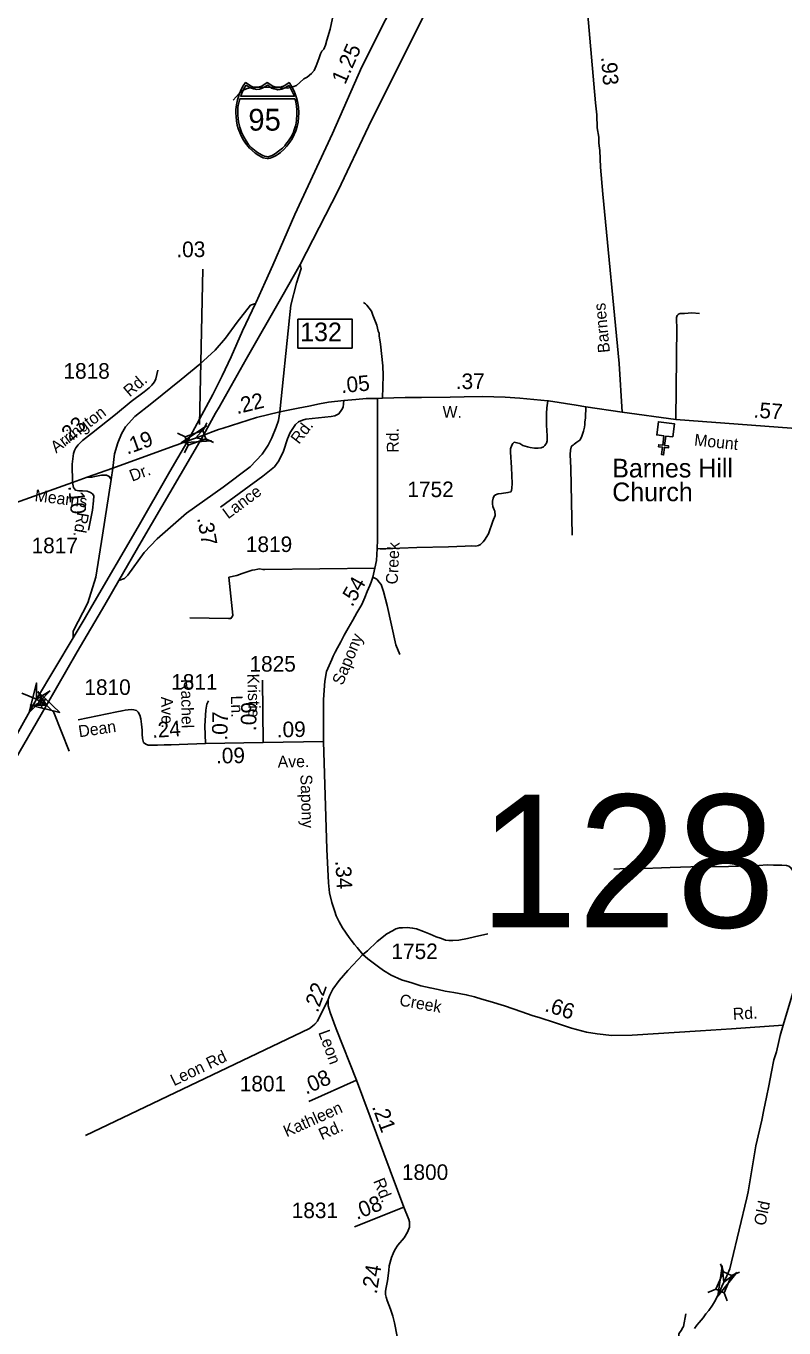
# Model space of a CAD drawing. Extents: x 2220236 to 2384410, y 720751 to 894131.
# Drawn here: x 2316810 to 2322897, y 778583 to 789041 of the extents above; entities that cross this region are included whole.
import ezdxf

# ---------------------------------------------------------------- set-up
doc = ezdxf.new("R2010")
doc.units = 0
doc.layers.add('Default', color=7, linetype='Continuous')

msp = doc.modelspace()

# ---------------------------------------------------------------- linework, layer by layer
at = {"layer": 'Default'}
for p, q in [((2318204, 785839), (2318230, 787089)), ((2318231, 785790), (2318262, 785853)), ((2318027, 785771), (2318089, 785741)), ((2318254, 785725), (2318316, 785695)), ((2318082, 785612), (2318112, 785674)), ((2318714, 783287), (2318709, 783787)), ((2316921, 783591), (2316944, 783632)), ((2316930, 783640), (2316928, 783659)), ((2316957, 783625), (2316974, 783633)), ((2316890, 783590), (2316907, 783598)), ((2316937, 783564), (2316935, 783583)), ((2318714, 783287), (2318252, 783279)), ((2319198, 783295), (2318714, 783287)), ((2319465, 780574), (2319082, 780403)), ((2319465, 780574), (2319844, 779554)), ((2319844, 779554), (2319447, 779394)), ((2322412, 779033), (2322387, 779097)), ((2322475, 779005), (2322539, 779031)), ((2322287, 778869), (2322351, 778895)), ((2322441, 778802), (2322416, 778866))]:
    msp.add_line(p, q, dxfattribs=at)
for points in [[(2321136, 791538), (2321055, 791411), (2321030, 791371), (2320819, 791034), (2320553, 790587), (2320307, 790180), (2320046, 789739), (2319894, 789466), (2319698, 789092), (2319507, 788713), (2319271, 788179), (2318968, 787528), (2318793, 787120), (2318731, 786983), (2318659, 786822), (2318654, 786812)], [(2319011, 787125), (2319317, 787721), (2319561, 788233), (2319957, 789028), (2320261, 789629), (2320682, 790477), (2320984, 791079), (2321067, 791240), (2321145, 791392)], [(2319271, 789103), (2319252, 789017), (2319227, 788928), (2319215, 788888), (2319201, 788855), (2319185, 788839), (2319176, 788819), (2319161, 788777), (2319140, 788720), (2319123, 788685), (2319102, 788660), (2319068, 788630), (2319040, 788616), (2319010, 788588), (2318982, 788564), (2318952, 788552), (2318911, 788542), (2318855, 788545), (2318805, 788548), (2318727, 788549), (2318655, 788546), (2318616, 788544), (2318586, 788539), (2318554, 788527), (2318525, 788502), (2318499, 788471), (2318475, 788446)], [(2321320, 789158), (2321384, 788425), (2321393, 788327), (2321398, 788223), (2321410, 788149), (2321411, 788099), (2321417, 788061), (2321418, 788041), (2321425, 787906), (2321443, 787690), (2321575, 786329), (2321598, 785940)], [(2318236, 785755), (2318333, 785931), (2318360, 785980), (2318579, 786364), (2318864, 786865), (2319011, 787125)], [(2318848, 785943), (2318926, 786697), (2318937, 786798), (2318982, 786976), (2319020, 787093), (2319011, 787125)], [(2318654, 786812), (2318613, 786798), (2318507, 786662), (2318413, 786533), (2318328, 786438), (2318207, 786325), (2318057, 786201), (2317821, 786011), (2317685, 785905), (2317610, 785822), (2317577, 785764), (2317547, 785692), (2317522, 785604), (2317508, 785489)], [(2318654, 786812), (2318549, 786592), (2318457, 786384), (2318386, 786230), (2318311, 786081), (2318204, 785883), (2318110, 785708)], [(2319674, 786053), (2319678, 786234), (2319675, 786311), (2319657, 786485), (2319646, 786553), (2319646, 786573), (2319638, 786589), (2319628, 786637), (2319595, 786718), (2319584, 786750), (2319548, 786798), (2319536, 786810), (2319521, 786820)], [(2322030, 785881), (2322037, 786628), (2322033, 786671), (2322033, 786701), (2322039, 786716), (2322048, 786723), (2322055, 786728), (2322064, 786731), (2322098, 786731), (2322156, 786737), (2322220, 786733)], [(2317184, 785375), (2317182, 785522), (2317191, 785607), (2317200, 785631), (2317210, 785652), (2317230, 785676), (2317263, 785711), (2317335, 785767), (2317528, 785921), (2317654, 786024), (2317759, 786103), (2317798, 786136), (2317821, 786157), (2317841, 786183), (2317854, 786208), (2317870, 786276)], [(2319634, 786049), (2319634, 784915), (2319631, 784843), (2319626, 784748), (2319612, 784686), (2319595, 784614), (2319581, 784575), (2319572, 784548), (2319551, 784498), (2319531, 784451), (2319506, 784395), (2319467, 784327), (2319434, 784268), (2319398, 784205), (2319366, 784147), (2319339, 784095), (2319311, 784046), (2319293, 784011), (2319278, 783980), (2319266, 783953), (2319245, 783903), (2319223, 783856), (2319211, 783779), (2319200, 783632), (2319198, 783372), (2319198, 783295)], [(2319634, 786049), (2319542, 786048), (2319460, 786040), (2319363, 786032)], [(2321598, 785940), (2321307, 785982), (2321229, 785995), (2321006, 786029), (2321000, 786029), (2320775, 786052), (2320658, 786060), (2320475, 786064), (2320330, 786062), (2320216, 786060), (2319986, 786056), (2319854, 786056), (2319674, 786053), (2319634, 786049)], [(2317555, 784587), (2317601, 784602), (2317627, 784629), (2317760, 784811), (2317863, 784923), (2318100, 785129), (2318393, 785337), (2318610, 785501), (2318707, 785602), (2318756, 785673), (2318785, 785732), (2318820, 785819), (2318838, 785872), (2318848, 785943)], [(2318848, 785943), (2318660, 785896), (2318393, 785812), (2318355, 785799), (2318335, 785792), (2318236, 785755)], [(2319363, 786032), (2319356, 785980), (2319346, 785960), (2319321, 785927), (2319289, 785911), (2319260, 785905), (2319058, 785882), (2319031, 785875), (2318999, 785862), (2318973, 785839), (2318932, 785777), (2318909, 785724), (2318878, 785626), (2318841, 785549), (2318806, 785501), (2318712, 785424), (2318372, 785177)], [(2319363, 786032), (2319240, 786019), (2319167, 786005), (2319081, 785988), (2318997, 785972), (2318848, 785943)], [(2319631, 784843), (2319655, 784841), (2319701, 784841), (2319811, 784846), (2319948, 784853), (2320202, 784858), (2320337, 784862), (2320391, 784865), (2320422, 784863), (2320445, 784868), (2320459, 784875), (2320467, 784884), (2320481, 784897), (2320491, 784912), (2320523, 784961), (2320559, 785065), (2320577, 785110), (2320576, 785143), (2320569, 785156), (2320560, 785181), (2320557, 785202), (2320557, 785225), (2320562, 785249), (2320571, 785268), (2320581, 785275), (2320603, 785283), (2320628, 785285), (2320680, 785293), (2320704, 785300), (2320709, 785310), (2320713, 785329), (2320714, 785366), (2320709, 785496), (2320702, 785619), (2320702, 785646), (2320711, 785673), (2320721, 785688), (2320731, 785697), (2320753, 785693), (2320775, 785687), (2320801, 785671), (2320838, 785660), (2320860, 785655), (2320894, 785651), (2320922, 785649), (2320946, 785653), (2320966, 785661), (2320976, 785671), (2320983, 785680), (2320990, 785690), (2320995, 785710), (2320995, 785749), (2320990, 785834), (2320990, 785929), (2320993, 785973), (2321000, 786029)], [(2321307, 785982), (2321302, 785893), (2321299, 785858), (2321297, 785841), (2321295, 785819), (2321286, 785786), (2321271, 785739), (2321258, 785715), (2321235, 785699), (2321213, 785682), (2321203, 785675), (2321193, 785668), (2321187, 785658), (2321184, 785634), (2321180, 785598), (2321185, 785490), (2321197, 784950)], [(2324555, 785960), (2324475, 785936), (2324135, 785853), (2323824, 785787), (2323649, 785776), (2323443, 785776), (2323351, 785781), (2322030, 785881), (2321598, 785940)], [(2317555, 784587), (2317735, 784897), (2318131, 785576), (2318236, 785755)], [(2318236, 785755), (2318163, 785728), (2318110, 785708)], [(2318110, 785708), (2318003, 785528), (2317954, 785444), (2317711, 785019), (2317340, 784382), (2317276, 784274), (2317188, 784127)], [(2318110, 785708), (2318024, 785676), (2318009, 785671), (2317881, 785625), (2317508, 785489)], [(2317301, 785417), (2317184, 785375)], [(2317508, 785489), (2317301, 785417)], [(2317301, 785417), (2317340, 785416), (2317363, 785422), (2317415, 785433), (2317456, 785432), (2317478, 785422), (2317494, 785399)], [(2317508, 785489), (2317494, 785399)], [(2317184, 785375), (2316070, 784977)], [(2317184, 785375), (2317192, 785334), (2317207, 785314), (2317233, 785308), (2317265, 785308), (2317301, 785305), (2317328, 785295), (2317343, 785283), (2317354, 785266), (2317352, 785226), (2317343, 785151), (2317311, 784992)], [(2317494, 785399), (2317425, 784951), (2317371, 784615), (2317306, 784408), (2317188, 784179), (2317188, 784127)], [(2319612, 784686), (2318729, 784676), (2318711, 784676), (2318687, 784680), (2318673, 784679), (2318647, 784673), (2318625, 784671), (2318547, 784644), (2318502, 784626), (2318438, 784613)], [(2316971, 783579), (2317222, 784015), (2317442, 784392), (2317555, 784587)], [(2318438, 784613), (2318471, 784309), (2318469, 784301), (2318455, 784283), (2318437, 784281), (2318127, 784288)], [(2319595, 784614), (2319621, 784601), (2319631, 784594), (2319644, 784577), (2319662, 784555), (2319682, 784498), (2319711, 784385), (2319779, 784071), (2319811, 783992)], [(2317188, 784127), (2316894, 783634)], [(2316894, 783634), (2316550, 783017), (2316408, 782783), (2316337, 782674), (2316255, 782551), (2316165, 782425), (2316065, 782292), (2315964, 782165), (2315843, 782017), (2315721, 781875), (2315498, 781635), (2315197, 781315), (2314920, 781022), (2314407, 780449), (2314072, 780108), (2313580, 779590), (2313263, 779247), (2312954, 778921), (2312612, 778528)], [(2317158, 783215), (2317033, 783526), (2316974, 783586), (2316932, 783611), (2316894, 783634), (2316777, 783682)], [(2312844, 778402), (2313138, 778728), (2313445, 779063), (2313827, 779485), (2314386, 780092), (2314866, 780640), (2315242, 781051), (2315459, 781290), (2315605, 781449), (2315725, 781586), (2315828, 781712), (2315925, 781841), (2316002, 781944), (2316088, 782069), (2316217, 782268), (2316311, 782425), (2316429, 782637), (2316612, 782959), (2316971, 783579)], [(2318252, 783279), (2318040, 783271), (2317975, 783268), (2317919, 783267), (2317867, 783263), (2317845, 783263), (2317822, 783265), (2317791, 783263), (2317772, 783272), (2317754, 783287), (2317746, 783318), (2317744, 783352), (2317742, 783384), (2317737, 783434), (2317732, 783477), (2317725, 783504), (2317711, 783530), (2317698, 783542), (2317677, 783548), (2317654, 783552), (2317607, 783546), (2317581, 783541), (2317540, 783533), (2317229, 783469)], [(2318252, 783279), (2318247, 783420), (2318253, 783546), (2318261, 783593), (2318275, 783621)], [(2319198, 783295), (2319225, 782429), (2319240, 782158), (2319247, 782077), (2319265, 782001), (2319289, 781927), (2319302, 781894), (2319325, 781845), (2319352, 781796), (2319405, 781720), (2319421, 781699), (2319449, 781663), (2319469, 781638), (2319516, 781582)], [(2323271, 782121), (2323163, 782167), (2323063, 782204), (2322995, 782238), (2322967, 782259), (2322953, 782279), (2322936, 782293), (2322918, 782299), (2322879, 782300), (2322814, 782300), (2322761, 782302), (2322696, 782299), (2322452, 782290), (2322150, 782286), (2321982, 782281), (2321701, 782272), (2321626, 782274), (2321531, 782268)], [(2319516, 781582), (2319553, 781612), (2319631, 781686), (2319707, 781750), (2319754, 781774), (2319780, 781789), (2319809, 781796), (2319834, 781798), (2319870, 781799), (2319914, 781795), (2319945, 781789), (2320001, 781768), (2320057, 781745), (2320103, 781725), (2320146, 781710), (2320178, 781699), (2320207, 781694), (2320239, 781694), (2320285, 781697), (2320355, 781710), (2320412, 781725), (2320518, 781748)], [(2323141, 781849), (2322890, 781015)], [(2319516, 781582), (2319394, 781454), (2319326, 781374), (2319275, 781305), (2319249, 781257), (2319236, 781220), (2319237, 781171), (2319253, 781116), (2319301, 780985), (2319465, 780574)], [(2319516, 781582), (2319554, 781549), (2319598, 781515), (2319642, 781485), (2319680, 781455), (2319743, 781417), (2319826, 781379), (2319908, 781354), (2319982, 781332), (2320055, 781314), (2320119, 781301), (2320177, 781288), (2320247, 781277), (2320346, 781260), (2320412, 781242), (2320471, 781224), (2320538, 781205), (2320652, 781170), (2320791, 781122), (2320876, 781093), (2320939, 781073), (2321055, 781036), (2321191, 780992), (2321310, 780959), (2321397, 780945), (2321514, 780931), (2321678, 780936), (2322228, 780970), (2322477, 780987), (2322890, 781015)], [(2317288, 780129), (2319088, 780988), (2319112, 781006), (2319130, 781022), (2319152, 781048), (2319236, 781220)], [(2322890, 781015), (2322867, 780932), (2322856, 780884), (2322836, 780801), (2322817, 780736), (2322797, 780639), (2322776, 780529), (2322757, 780437), (2322736, 780335), (2322719, 780253), (2322672, 780045), (2322609, 779677), (2322599, 779628), (2322477, 779115), (2322462, 779057), (2322429, 778982), (2322415, 778950)], [(2319844, 779554), (2319885, 779453), (2319889, 779435), (2319891, 779413), (2319891, 779393), (2319875, 779351), (2319848, 779307), (2319796, 779248), (2319772, 779211), (2319759, 779182), (2319745, 779149), (2319727, 779082), (2319724, 779044), (2319712, 778961), (2319703, 778908), (2319697, 778879), (2319697, 778852), (2319703, 778831), (2319710, 778803), (2319736, 778733), (2319755, 778678), (2319769, 778624), (2319791, 778514)], [(2322415, 778950), (2322399, 778915), (2322377, 778866), (2322359, 778829), (2322346, 778805), (2322324, 778766), (2322294, 778722), (2322271, 778695), (2322248, 778665), (2322217, 778628), (2322197, 778604), (2322179, 778578)], [(2322063, 778442), (2322052, 778515), (2322054, 778532), (2322055, 778542), (2322073, 778565), (2322079, 778579), (2322089, 778595), (2322108, 778697)]]:
    msp.add_lwpolyline(points, dxfattribs=at)
for points in [[(2318748, 787977), (2318758, 787978), (2318771, 787980), (2318783, 787984), (2318797, 787990), (2318818, 788002), (2318835, 788012), (2318854, 788025), (2318880, 788049), (2318906, 788076), (2318929, 788107), (2318947, 788136), (2318964, 788169), (2318977, 788200), (2318988, 788235), (2318995, 788270), (2318998, 788305), (2319001, 788345), (2318998, 788389), (2318990, 788435), (2318983, 788463), (2318972, 788497), (2318963, 788519), (2318942, 788557), (2318923, 788587), (2318896, 788568), (2318878, 788558), (2318868, 788554), (2318856, 788551), (2318836, 788549), (2318823, 788549), (2318811, 788552), (2318801, 788554), (2318793, 788558), (2318748, 788587), (2318704, 788558), (2318695, 788554), (2318685, 788552), (2318676, 788550), (2318661, 788549), (2318649, 788549), (2318638, 788551), (2318628, 788553), (2318618, 788558), (2318573, 788587), (2318555, 788561), (2318540, 788536), (2318525, 788500), (2318516, 788472), (2318509, 788449), (2318500, 788407), (2318496, 788371), (2318495, 788345), (2318500, 788280), (2318507, 788246), (2318514, 788218), (2318538, 788158), (2318556, 788125), (2318572, 788100), (2318593, 788073), (2318605, 788060), (2318650, 788021), (2318680, 788001), (2318703, 787988), (2318715, 787983), (2318732, 787979)], [(2318578, 788566), (2318567, 788549), (2318554, 788526), (2318544, 788503), (2318534, 788477), (2318965, 788477), (2318955, 788499), (2318945, 788521), (2318933, 788542), (2318920, 788562), (2318895, 788547), (2318878, 788538), (2318864, 788533), (2318852, 788531), (2318833, 788529), (2318825, 788530), (2318799, 788536), (2318781, 788543), (2318765, 788554), (2318751, 788567), (2318717, 788546), (2318702, 788539), (2318684, 788535), (2318665, 788532), (2318636, 788536), (2318613, 788544), (2318593, 788554)], [(2318968, 788455), (2318973, 788443), (2318979, 788416), (2318982, 788395), (2318986, 788371), (2318984, 788330), (2318982, 788287), (2318979, 788262), (2318973, 788239), (2318966, 788214), (2318955, 788180), (2318939, 788151), (2318919, 788120), (2318897, 788092), (2318888, 788080), (2318870, 788061), (2318838, 788036), (2318815, 788018), (2318786, 788001), (2318772, 787995), (2318755, 787991), (2318742, 787992), (2318725, 787997), (2318712, 788001), (2318682, 788016), (2318658, 788032), (2318619, 788065), (2318597, 788090), (2318577, 788119), (2318559, 788150), (2318540, 788189), (2318527, 788229), (2318517, 788272), (2318510, 788325), (2318510, 788357), (2318512, 788388), (2318514, 788404), (2318518, 788424), (2318526, 788455)], [(2318994, 786687), (2319429, 786687), (2319429, 786454), (2318994, 786454)], [(2318301, 785709), (2318057, 785693), (2318260, 785829), (2318173, 785732)], [(2322005, 785740), (2321949, 785747), (2321939, 785672), (2321971, 785668), (2321969, 785652), (2321937, 785656), (2321930, 785596), (2321914, 785598), (2321922, 785658), (2321890, 785662), (2321892, 785678), (2321924, 785674), (2321933, 785749), (2321876, 785756), (2321889, 785862), (2322018, 785846)], [(2318089, 785741), (2318231, 785791), (2318255, 785724), (2318112, 785674)], [(2317005, 783702), (2316835, 783527), (2316894, 783764), (2316894, 783634)], [(2316906, 783696), (2317081, 783527), (2316844, 783586), (2316974, 783586)], [(2316935, 783583), (2316958, 783624), (2316930, 783640), (2316907, 783598)], [(2322351, 778895), (2322411, 779033), (2322476, 779005), (2322416, 778866)], [(2322518, 779029), (2322366, 778838), (2322402, 779080), (2322415, 778950)]]:
    msp.add_lwpolyline(points, close=True, dxfattribs=at)

# ---------------------------------------------------------------- texts
for s, height, rotation, p in [('1.25', 125, 66.1613, (2319373, 788565)), ('.93', 125, 274.3427, (2321428, 788792)), ('.03', 125, 0.4156, (2318018, 787184)), ('Barnes', 95, 95.4501, (2321500, 786420)), ('.37', 125, 0.512, (2320262, 786124)), ('Rd.', 95, 40.8209, (2317643, 786057)), ('.05', 125, 5.444, (2319344, 786092)), ('.22', 125, 13.9415, (2318505, 785922)), ('Arrington', 95, 37.2561, (2317052, 785607)), ('W.', 95, 359.484, (2320155, 785895)), ('.57', 125, 355.6886, (2322650, 785897)), ('.23', 125, 41.0169, (2317127, 785669)), ('Rd.', 95, 52.2754, (2319002, 785676)), ('.19', 125, 19.9594, (2317623, 785597)), ('Rd.', 95, 90.3228, (2319803, 785614)), ('Mount', 95, 353.9957, (2322173, 785672)), ('Dr.', 95, 20.7651, (2317662, 785380)), ('Mearns', 95, 353.0214, (2316876, 785225)), ('.10', 125, 275.4792, (2317149, 785346)), ('Lance', 95, 36.584, (2318433, 785077)), ('Rd.', 95, 260.3415, (2317223, 785139)), ('.37', 125, 280.1706, (2318184, 785088)), ('Creek', 95, 87.2033, (2319794, 784554)), ('.54', 125, 60.5042, (2319430, 784369)), ('Sapony', 95, 67.1965, (2319352, 783739)), ('Rachel', 95, 270.9903, (2318054, 783795)), ('Kristie', 95, 271.3869, (2318588, 783838)), ('Ave.', 95, 270.9903, (2317895, 783653)), ('Ln.', 95, 271.3869, (2318455, 783662)), ('.07', 125, 88.6308, (2318427, 783300)), ('.09', 125, 88.6308, (2318658, 783377)), ('Dean', 95, 8.3654, (2317238, 783327)), ('.24', 125, 3.7778, (2317825, 783322)), ('.09', 125, 0.9214, (2318825, 783327)), ('.09', 125, 0.9903, (2318337, 783117)), ('Ave.', 95, 1.1195, (2318832, 783084)), ('Sapony', 95, 271.9038, (2319013, 783027)), ('.34', 125, 273.2375, (2319294, 782336)), ('.22', 125, 70.9867, (2319153, 781110)), ('Creek', 95, 350.0262, (2319804, 781173)), ('.66', 125, 342.0467, (2320969, 781130)), ('Rd.', 95, 3.2608, (2322489, 781058)), ('Leon', 95, 290.0721, (2319156, 780957)), ('Leon Rd', 95, 25.4854, (2317998, 780524)), ('.08', 125, 24.0176, (2319059, 780456)), ('Kathleen', 95, 24.0176, (2318903, 780114)), ('.21', 125, 290.3524, (2319587, 780360)), ('Rd.', 95, 24.0176, (2319186, 780090)), ('Rd.', 95, 292.0456, (2319597, 779764)), ('.08', 125, 22.0157, (2319467, 779450)), ('Old', 95, 78.1623, (2322747, 779399)), ('.24', 125, 80.3176, (2319626, 778851))]:
    msp.add_text(s, height=height, rotation=rotation, dxfattribs=at).set_placement(p)
for s, height, p in [('95', 175, (2318596, 788201)), ('132', 150, (2319012, 786509)), ('1818', 125, (2317111, 786208)), ('Barnes Hill', 150, (2321518, 785415)), ('1752', 125, (2319873, 785257)), ('Church', 150, (2321518, 785224)), ('1817', 125, (2316855, 784806)), ('1819', 125, (2318576, 784816)), ('1825', 125, (2318605, 783855)), ('1810', 125, (2317279, 783668)), ('1811', 125, (2317976, 783710)), ('128', 1066.3, (2320448, 781800)), ('1752', 125, (2319745, 781546)), ('1801', 125, (2318527, 780483)), ('1800', 125, (2319829, 779772)), ('1831', 125, (2318944, 779465))]:
    msp.add_text(s, height=height, dxfattribs=at).set_placement(p)

doc.saveas('drawing.dxf')
